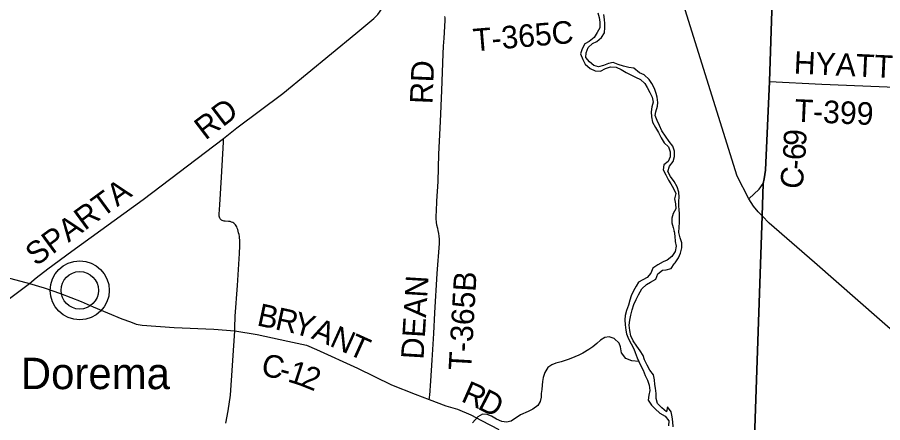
# Model space of a CAD drawing. Extents: x 1759416 to 2214760, y 252598 to 1116833.
# Drawn here: x 1946871 to 1958374, y 890747 to 896134 of the extents above; entities that cross this region are included whole.
import ezdxf

# ---------------------------------------------------------------- set-up
doc = ezdxf.new("R2010")
doc.units = 0
for name, color, linetype in [('GM_X_County_Road', 7, 'Continuous'), ('GM_X_County_Road_Text', 7, 'Continuous'), ('GM_X_Major_River', 7, 'Continuous'), ('GM_X_Minor_River', 7, 'Continuous'), ('GM_X_State_Route', 7, 'Continuous'), ('GM_X_Township', 7, 'Continuous'), ('GM_X_Township_Road', 7, 'Continuous'), ('GM_X_Township_Road_Text', 7, 'Continuous'), ('GM_X_Unincorporated', 7, 'Continuous'), ('GM_X_Unincorporated_Location', 7, 'Continuous'), ('GM_X_Unincorporated_Text', 7, 'Continuous')]:
    doc.layers.add(name, color=color, linetype=linetype)

msp = doc.modelspace()

# ---------------------------------------------------------------- linework, layer by layer
at = {"layer": 'GM_X_County_Road'}
for points in [[(1946768, 892399), (1947031, 892595), (1947120, 892672), (1947276, 892792), (1947594, 893025), (1948544, 893712), (1949610, 894526), (1949788, 894667), (1950399, 895122), (1951370, 895920), (1951608, 896117), (1951664, 896171), (1951777, 896334), (1951826, 896423), (1951952, 896603), (1952394, 897182), (1953109, 898188), (1953439, 898655), (1953652, 898966), (1953789, 899156)], [(1956794, 893960), (1956800, 893987), (1956817, 894102), (1956870, 895280), (1956903, 896355), (1956940, 897449), (1957000, 899089)], [(1956594, 893720), (1956731, 893850), (1956785, 893924), (1956794, 893960)], [(1947031, 892595), (1947227, 892538), (1947446, 892464), (1947720, 892356), (1947878, 892288), (1948260, 892129), (1948374, 892086), (1948449, 892055), (1948530, 892042), (1948955, 892011), (1949485, 891988), (1949761, 891968), (1950059, 891917), (1950467, 891832), (1950713, 891778), (1950848, 891718), (1951395, 891471), (1951844, 891252), (1952161, 891127), (1952344, 891055), (1952565, 890973), (1952720, 890925), (1952901, 890850), (1953039, 890776), (1953272, 890656)]]:
    msp.add_lwpolyline(points, dxfattribs=at)
at = {"layer": 'GM_X_Major_River'}
for points in [[(1954589, 896192), (1954603, 896132), (1954615, 896068), (1954614, 895996), (1954580, 895932), (1954538, 895864), (1954474, 895814), (1954413, 895780), (1954377, 895716), (1954359, 895648), (1954386, 895575), (1954418, 895511), (1954486, 895453), (1954554, 895422), (1954624, 895420), (1954688, 895454), (1954758, 895476), (1954830, 895470), (1954898, 895441), (1954964, 895403), (1955088, 895340), (1955156, 895310), (1955214, 895254), (1955244, 895203), (1955278, 895137), (1955309, 895073), (1955321, 895005), (1955307, 894945), (1955296, 894878), (1955300, 894810), (1955314, 894742), (1955356, 894672), (1955393, 894605), (1955429, 894533), (1955467, 894467), (1955527, 894414), (1955548, 894346), (1955548, 894282), (1955524, 894220), (1955466, 894174), (1955455, 894106), (1955491, 894041), (1955527, 893971)], [(1955585, 894422), (1955537, 894486), (1955487, 894555), (1955437, 894625), (1955408, 894696), (1955376, 894762), (1955350, 894830), (1955358, 894880), (1955381, 894952), (1955383, 895004), (1955377, 895071), (1955364, 895121), (1955340, 895189), (1955304, 895255), (1955272, 895306), (1955202, 895372), (1955141, 895396), (1955067, 895457), (1954999, 895469), (1954929, 895483), (1954857, 895508), (1954793, 895534), (1954731, 895522), (1954664, 895494), (1954598, 895476), (1954534, 895495), (1954478, 895543), (1954427, 895599), (1954433, 895663), (1954457, 895733), (1954515, 895787), (1954576, 895813), (1954636, 895865), (1954676, 895929), (1954681, 895997), (1954681, 896050), (1954677, 896104), (1954669, 896172)], [(1955616, 892872), (1955658, 892938), (1955687, 893000), (1955705, 893070), (1955705, 893138), (1955680, 893205), (1955664, 893275), (1955668, 893347), (1955674, 893409), (1955673, 893475), (1955673, 893525), (1955669, 893576), (1955663, 893628), (1955662, 893690), (1955668, 893742), (1955666, 893810), (1955642, 893882), (1955603, 893953), (1955555, 894021), (1955517, 894087), (1955538, 894154), (1955590, 894218), (1955608, 894286), (1955606, 894354), (1955585, 894422)], [(1955527, 893971), (1955557, 893921), (1955594, 893861), (1955624, 893792), (1955606, 893724), (1955619, 893654), (1955623, 893588), (1955589, 893526), (1955569, 893466), (1955572, 893401), (1955588, 893339), (1955602, 893287)], [(1955602, 893287), (1955602, 893293), (1955612, 893225), (1955615, 893157), (1955627, 893092), (1955615, 893022), (1955572, 892954), (1955508, 892906), (1955456, 892884), (1955384, 892845), (1955319, 892801), (1955293, 892735), (1955243, 892675), (1955128, 892613)], [(1955588, 890692), (1955583, 890760), (1955575, 890826), (1955563, 890893), (1955515, 890957), (1955501, 890891), (1955439, 890943), (1955379, 891001), (1955364, 891070), (1955362, 891136), (1955352, 891204), (1955346, 891254), (1955341, 891318), (1955327, 891381), (1955277, 891447), (1955241, 891511), (1955208, 891582), (1955188, 891642), (1955148, 891704), (1955104, 891766), (1955059, 891835), (1955027, 891901), (1955011, 891971), (1955004, 892042), (1955012, 892108), (1955024, 892174), (1955042, 892248), (1955065, 892316), (1955097, 892386), (1955127, 892448), (1955174, 892528), (1955236, 892582), (1955286, 892616), (1955359, 892654), (1955387, 892726), (1955445, 892772), (1955495, 892778), (1955562, 892794), (1955602, 892858), (1955616, 892872)], [(1955128, 892613), (1955096, 892563), (1955060, 892499), (1955031, 892435), (1955013, 892376), (1954993, 892308), (1954970, 892238), (1954952, 892170), (1954946, 892116), (1954951, 892046), (1954959, 891978), (1954969, 891927), (1954993, 891861), (1955030, 891793), (1955064, 891729), (1955082, 891678), (1955112, 891610), (1955134, 891560), (1955165, 891494), (1955189, 891443), (1955217, 891375), (1955247, 891311), (1955272, 891247), (1955280, 891176), (1955266, 891114), (1955257, 891046), (1955301, 890980), (1955351, 890929), (1955413, 890875), (1955481, 890833), (1955533, 890772), (1955528, 890704)]]:
    msp.add_lwpolyline(points, dxfattribs=at)
at = {"layer": 'GM_X_Minor_River'}
msp.add_lwpolyline([(1955133, 891561), (1955039, 891569), (1954958, 891599), (1954903, 891676), (1954890, 891754), (1954873, 891804), (1954805, 891865), (1954736, 891886), (1954679, 891877), (1954625, 891844), (1954572, 891801), (1954521, 891757), (1954466, 891718), (1954388, 891669), (1954335, 891643), (1954281, 891622), (1954206, 891593), (1954152, 891574), (1954099, 891558), (1954031, 891539), (1953974, 891514), (1953922, 891481), (1953881, 891415), (1953860, 891347), (1953853, 891295), (1953848, 891245), (1953841, 891189), (1953834, 891135), (1953833, 891085), (1953819, 891027), (1953790, 890975), (1953725, 890928), (1953660, 890894), (1953561, 890850), (1953434, 890767), (1953375, 890754), (1953312, 890763), (1953240, 890796), (1953172, 890833), (1953115, 890854), (1953055, 890861), (1952992, 890824), (1952921, 890746)], dxfattribs=at)
at = {"layer": 'GM_X_State_Route'}
for points in [[(1956594, 893720), (1956439, 894025), (1955704, 896380), (1955389, 897394), (1955173, 897961), (1955009, 898341), (1954830, 898669), (1954621, 899030), (1954450, 899299), (1954179, 899696), (1954148, 899739)], [(1956720, 893551), (1956655, 893623), (1956594, 893720)], [(1965889, 884154), (1965523, 884942), (1965387, 885179), (1965256, 885375), (1965164, 885506), (1964968, 885752), (1964733, 886031), (1963586, 887240), (1962202, 888697), (1961786, 889070), (1961166, 889621), (1960024, 890634), (1957466, 892874), (1956865, 893399), (1956770, 893496), (1956720, 893551)]]:
    msp.add_lwpolyline(points, dxfattribs=at)
at = {"layer": 'GM_X_Township'}
for points in [[(1956600, 888493), (1956770, 893496), (1956785, 893924), (1956800, 893987), (1956817, 894102), (1956870, 895280), (1956903, 896355)], [(1956903, 896355), (1956870, 895280), (1956817, 894102), (1956800, 893987), (1956785, 893924), (1956770, 893496), (1956600, 888493)]]:
    msp.add_lwpolyline(points, dxfattribs=at)
at = {"layer": 'GM_X_Township_Road'}
for points in [[(1952344, 891055), (1952349, 891075), (1952352, 891092), (1952354, 891108), (1952369, 891302), (1952386, 891578), (1952407, 891931), (1952420, 892209), (1952454, 892729), (1952481, 893128), (1952482, 893157), (1952483, 893186), (1952480, 893227), (1952475, 893262), (1952467, 893301), (1952460, 893326), (1952449, 893371), (1952442, 893413), (1952440, 893455), (1952440, 893498), (1952442, 893557), (1952449, 893690), (1952464, 893952), (1952476, 894317), (1952482, 894489), (1952495, 894750), (1952513, 895161), (1952531, 895648), (1952537, 895752), (1952543, 895856), (1952560, 896090), (1952560, 896107), (1952558, 896127), (1952555, 896147)], [(1956870, 895280), (1957566, 895245), (1958546, 895208), (1958944, 895122), (1958980, 895128), (1959026, 895139), (1959064, 895147), (1959148, 895152), (1960545, 895114), (1961691, 895083), (1961741, 895084), (1961795, 895101), (1962311, 895327), (1963060, 895702)], [(1940563, 895116), (1940948, 895096), (1941321, 895052), (1941670, 894990), (1941712, 894976), (1941897, 894902), (1942495, 894650), (1942803, 894505), (1942823, 894491), (1942946, 894374), (1943770, 893539), (1943914, 893394), (1943936, 893382), (1944165, 893339), (1944516, 893269), (1944938, 893151), (1945115, 893077), (1945368, 893003), (1945974, 892838), (1946653, 892700), (1947031, 892595)], [(1949761, 891968), (1949762, 892009), (1949769, 892161), (1949799, 892571), (1949825, 892996), (1949830, 893097), (1949830, 893119), (1949830, 893140), (1949829, 893160), (1949829, 893170), (1949828, 893179), (1949826, 893199), (1949823, 893222), (1949818, 893246), (1949813, 893269), (1949808, 893291), (1949801, 893314), (1949794, 893332), (1949787, 893348), (1949780, 893362), (1949771, 893376), (1949760, 893388), (1949750, 893397), (1949736, 893406), (1949718, 893414), (1949699, 893419), (1949680, 893422), (1949634, 893425), (1949620, 893427), (1949607, 893430), (1949595, 893434), (1949583, 893440), (1949575, 893446), (1949567, 893455), (1949562, 893465), (1949557, 893478), (1949555, 893490), (1949555, 893504), (1949555, 893519), (1949562, 893642), (1949586, 894012), (1949611, 894474), (1949611, 894498), (1949611, 894512), (1949610, 894526)], [(1949644, 890742), (1949674, 890904), (1949704, 891114), (1949761, 891968)]]:
    msp.add_lwpolyline(points, dxfattribs=at)
at = {"layer": 'GM_X_Unincorporated'}
for radius in [393, 249]:
    msp.add_circle((1947701, 892506), radius, dxfattribs=at)
at = {"layer": 'GM_X_Unincorporated_Location'}
msp.add_line((1947701, 892506), (1947701, 892506), dxfattribs=at)

# ---------------------------------------------------------------- texts
at = {"layer": 'GM_X_County_Road_Text'}
for s, rotation, p in [('RD', 37.267, (1949371, 894494)), ('9', 87.2887, (1957354, 894418)), ('6', 86.9415, (1957344, 894231)), ('C', 82.4417, (1957300, 893839)), ('-', 85.9552, (1957335, 894103)), ('SPARTA', 36.263, (1947120, 892819)), ('B', 347.8573, (1950044, 892042)), ('R', 347.7692, (1950285, 891990)), ('Y', 344.3388, (1950521, 891939)), ('A', 338.0714, (1950767, 891871)), ('N', 335.7017, (1951009, 891773)), ('T', 335.6855, (1951249, 891665)), ('C', 347.4708, (1950098, 891381)), ('1', 341.9866, (1950451, 891299)), ('2', 338.3304, (1950622, 891244)), ('-', 345.6427, (1950336, 891328)), ('R', 336.1275, (1952756, 891037)), ('D', 333.202, (1952977, 890939))]:
    msp.add_text(s, height=300, rotation=rotation, dxfattribs=at).set_placement(p)
at = {"layer": 'GM_X_Township_Road_Text'}
for s, rotation, p in [('T-365C', 4.8738, (1952941, 895681)), ('HYATT', 357.3897, (1957188, 895386)), ('RD', 87.5313, (1952388, 894977)), ('T-399', 357.4698, (1957198, 894748)), ('DEAN', 86.5321, (1952270, 891582)), ('T-365B', 86.7118, (1952902, 891436))]:
    msp.add_text(s, height=300, rotation=rotation, dxfattribs=at).set_placement(p)
at = {"layer": 'GM_X_Unincorporated_Text'}
msp.add_text('Dorema', height=417, rotation=0, dxfattribs=at).set_placement((1946917, 891193))

doc.saveas('drawing.dxf')
